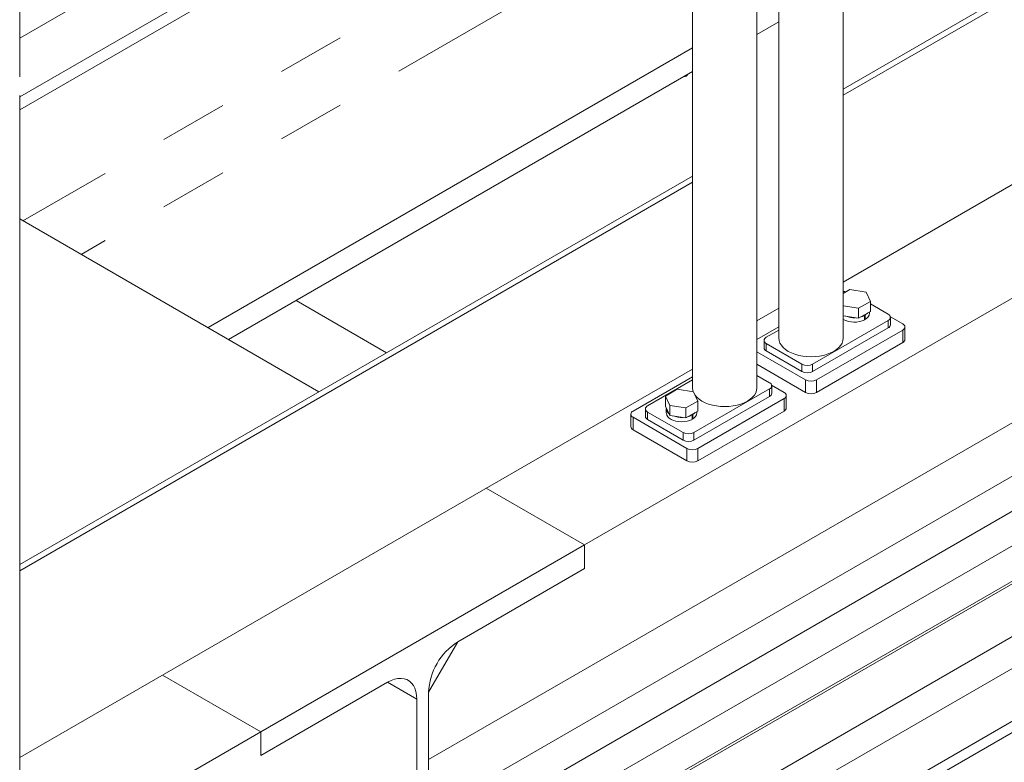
# Model space of a CAD drawing. Header units: millimetres. Extents: x 525 to 29324, y 175 to 20618.
# Tile 284 of 588: x 14024 to 14669, y 14245 to 14732. Entities that reach past the tile are written whole.
import ezdxf

# ---------------------------------------------------------------- set-up
doc = ezdxf.new("R2010")
doc.units = ezdxf.units.MM
doc.linetypes.add('SLD-Centrada-doble', pattern=[12.7, 6.35, -1.27, 1.27, -1.27, 1.27, -1.27])
doc.linetypes.add('SLD-Continua', pattern=[0])

msp = doc.modelspace()

# ---------------------------------------------------------------- linework, layer by layer
at = {"color": 7, "linetype": 'SLD-Continua', "lineweight": 18, "ltscale": 35}
for p, q in [((14521.68, 15367.35), (14521.68, 14523.05)), ((14507.28, 14490.39), (14507.28, 15334.7)), ((14024.09, 14694.46), (14024.09, 15084.41)), ((14563.85, 14523.05), (14563.85, 14993.76)), ((14465.5, 14974.59), (14024.09, 14719.77)), ((14024.09, 14681.2), (14482.2, 14945.66)), ((14563.85, 14686.34), (15004.87, 14940.94)), ((14465.11, 14935.8), (14465.11, 14490.39)), ((14563.85, 14682.26), (15004.87, 14936.86)), ((14465.11, 14927.24), (14024.09, 14672.65)), ((14465.11, 14927.24), (14024.09, 14672.65)), ((14465.11, 14927.24), (14024.09, 14672.65)), ((14465.11, 14927.24), (14024.09, 14672.65)), ((14465.11, 14927.24), (14024.09, 14672.65)), ((15172.09, 14836.55), (14394.27, 14387.52)), ((15172.09, 14836.55), (14394.27, 14387.52)), ((15172.09, 14836.55), (14394.27, 14387.52)), ((15172.09, 14836.55), (14394.27, 14387.52)), ((15172.09, 14836.55), (14394.27, 14387.52)), ((15004.87, 14814.38), (14563.85, 14559.78)), ((14521.68, 14730.45), (14507.28, 14722.14)), ((14521.68, 14730.45), (14507.28, 14722.14)), ((14521.68, 14730.45), (14507.28, 14722.14)), ((14521.68, 14730.45), (14507.28, 14722.14)), ((14521.68, 14730.45), (14507.28, 14722.14)), ((14465.11, 14713.31), (14147.52, 14529.97)), ((14465.11, 14713.31), (14147.52, 14529.97)), ((14465.11, 14713.31), (14147.52, 14529.97)), ((14465.11, 14713.31), (14147.52, 14529.97)), ((14465.11, 14713.31), (14147.52, 14529.97)), ((14465.11, 14697.8), (14160.96, 14522.21)), ((14465.11, 14697.8), (14160.96, 14522.21)), ((14465.11, 14697.8), (14160.96, 14522.21)), ((14465.11, 14697.8), (14160.96, 14522.21)), ((14465.11, 14697.8), (14160.96, 14522.21)), ((14024.09, 14211.45), (14024.09, 14682.17)), ((14024.09, 14374.75), (14465.11, 14629.35)), ((14024.09, 14370.67), (14465.11, 14625.26)), ((14220.25, 14487.99), (14024.09, 14601.23)), ((14220.25, 14487.99), (14024.09, 14601.23)), ((14220.25, 14487.99), (14024.09, 14601.23)), ((14220.25, 14487.99), (14024.09, 14601.23)), ((14220.25, 14487.99), (14024.09, 14601.23)), ((14910.46, 14603.86), (14292.09, 14246.89)), ((14910.46, 14603.86), (14292.09, 14246.89)), ((14910.46, 14603.86), (14292.09, 14246.89)), ((14910.46, 14603.86), (14292.09, 14246.89)), ((14910.46, 14603.86), (14292.09, 14246.89)), ((14941.36, 14586.71), (14339.73, 14239.39)), ((14350.01, 14222.23), (14951.34, 14569.38)), ((14980.95, 14563.85), (14379.47, 14216.62)), ((14568.21, 14554.89), (14563.85, 14552.37)), ((14578.8, 14553.25), (14568.21, 14554.89)), ((14581.64, 14547.13), (14578.8, 14553.25)), ((14205.27, 14547.79), (14264.56, 14513.57)), ((14205.27, 14547.79), (14264.56, 14513.57)), ((14205.27, 14547.79), (14264.56, 14513.57)), ((14205.27, 14547.79), (14264.56, 14513.57)), ((14205.27, 14547.79), (14264.56, 14513.57)), ((14205.27, 14547.79), (14264.56, 14513.57)), ((14205.27, 14547.79), (14264.56, 14513.57)), ((14389.73, 14199.45), (14990.94, 14546.52)), ((14573.89, 14542.65), (14581.64, 14547.13)), ((14581.64, 14540.6), (14581.64, 14547.13)), ((14521.68, 14542.72), (14507.28, 14534.4)), ((14521.68, 14542.72), (14507.28, 14534.4)), ((14521.68, 14542.72), (14507.28, 14534.4)), ((14521.68, 14542.72), (14507.28, 14534.4)), ((14521.68, 14542.72), (14507.28, 14534.4)), ((14563.85, 14544.21), (14573.89, 14542.65)), ((14573.89, 14536.12), (14573.89, 14542.65)), ((14573.89, 14536.12), (14581.64, 14540.6)), ((14581.05, 14539.38), (14581.05, 14540.25)), ((14593.32, 14538.77), (14581.64, 14545.51)), ((14543.82, 14506.11), (14593.32, 14534.68)), ((14563.85, 14537.67), (14573.89, 14536.12)), ((14577.9, 14538.03), (14577.55, 14538.24)), ((14577.9, 14538.03), (14577.9, 14535.18)), ((14577.9, 14535.67), (14578.33, 14535.42)), ((14578.33, 14538.28), (14577.98, 14538.48)), ((14578.33, 14538.28), (14578.33, 14535.42)), ((14602.87, 14532.44), (14594.74, 14537.13)), ((14594.79, 14531.83), (14594.79, 14536.73)), ((14521.68, 14530.47), (14507.28, 14522.16)), ((14521.68, 14528.43), (14513.42, 14523.66)), ((14543.82, 14501.21), (14593.32, 14529.79)), ((14546.3, 14495.7), (14602.87, 14528.36)), ((14604.33, 14522.23), (14604.33, 14530.4)), ((14511.95, 14521.62), (14511.95, 14516.72)), ((14943.09, 14517.13), (14389.72, 14197.68)), ((14507.28, 14514.15), (14539.23, 14495.7)), ((14513.42, 14519.58), (14536.75, 14506.11)), ((14513.42, 14514.68), (14536.75, 14501.21)), ((14546.3, 14487.53), (14602.87, 14520.19)), ((14465.11, 14502.78), (14024.09, 14248.18)), ((14507.28, 14505.98), (14539.23, 14487.53)), ((14426.09, 14475.29), (14465.11, 14497.82)), ((14435.64, 14478.76), (14465.11, 14495.78)), ((14507.28, 14498.63), (14515.54, 14493.86)), ((14377.08, 14155.75), (14958.09, 14491.15)), ((14991.17, 14489.38), (14382.8, 14138.17)), ((14447.31, 14485.1), (14455.07, 14489.57)), ((14455.07, 14489.57), (14465.67, 14487.93)), ((14515.54, 14489.78), (14466.04, 14461.21)), ((14516.95, 14492.23), (14525.09, 14487.54)), ((14517, 14486.92), (14517, 14491.82)), ((14450.15, 14478.98), (14447.31, 14485.1)), ((14447.31, 14478.56), (14447.31, 14485.1)), ((14468.51, 14481.82), (14460.75, 14477.34)), ((14465.67, 14487.93), (14468.51, 14481.82)), ((14515.54, 14484.88), (14466.04, 14456.31)), ((14468.51, 14475.29), (14468.51, 14481.82)), ((14525.09, 14483.45), (14468.52, 14450.8)), ((14526.55, 14477.33), (14526.55, 14485.5)), ((14434.17, 14476.72), (14434.17, 14471.82)), ((14450.15, 14472.45), (14447.31, 14478.56)), ((14447.91, 14476.92), (14447.91, 14474.07)), ((14460.75, 14477.34), (14450.15, 14478.98)), ((14450.15, 14472.45), (14450.15, 14478.98)), ((14460.75, 14470.81), (14460.75, 14477.34)), ((14468.51, 14475.29), (14460.75, 14470.81)), ((14525.09, 14475.29), (14468.52, 14442.63)), ((14424.63, 14473.25), (14424.63, 14465.08)), ((14461.45, 14450.8), (14426.09, 14471.21)), ((14458.97, 14461.21), (14435.64, 14474.68)), ((14458.97, 14456.31), (14435.64, 14469.78)), ((14460.75, 14470.81), (14450.15, 14472.45)), ((14464.77, 14472.72), (14464.42, 14472.92)), ((14464.77, 14472.72), (14464.77, 14469.86)), ((14464.77, 14470.35), (14465.19, 14470.11)), ((14465.19, 14472.97), (14464.84, 14473.17)), ((14465.19, 14472.97), (14465.19, 14470.11)), ((14467.91, 14474.07), (14467.91, 14474.94)), ((14384.82, 14104.7), (15006.17, 14463.39)), ((14461.45, 14442.63), (14426.09, 14463.04)), ((14394.27, 14387.52), (14329.86, 14424.71)), ((14394.27, 14387.52), (14329.86, 14424.71)), ((14394.27, 14387.52), (14329.86, 14424.71)), ((14394.27, 14387.52), (14329.86, 14424.71)), ((14394.27, 14387.52), (14329.86, 14424.71)), ((14394.27, 14387.52), (14329.86, 14424.71)), ((14394.27, 14387.52), (14329.86, 14424.71)), ((14394.27, 14387.52), (14329.86, 14424.71)), ((14394.27, 14387.52), (14329.86, 14424.71)), ((14394.27, 14387.52), (14329.86, 14424.71)), ((14431.8, 14124.51), (14951.34, 14424.44)), ((14394.27, 14387.52), (14182.14, 14265.06)), ((14394.27, 14387.52), (14182.14, 14265.06)), ((14394.27, 14387.52), (14182.14, 14265.06)), ((14394.27, 14387.52), (14182.14, 14265.06)), ((14394.27, 14387.52), (14182.14, 14265.06)), ((14394.27, 14372.01), (14394.27, 14387.52)), ((14394.27, 14372.01), (14394.27, 14387.52)), ((14394.27, 14372.01), (14394.27, 14387.52)), ((14394.27, 14372.01), (14394.27, 14387.52)), ((14394.27, 14372.01), (14394.27, 14387.52)), ((14394.27, 14387.52), (14394.27, 14372.01)), ((14394.27, 14387.52), (14394.27, 14372.01)), ((14394.27, 14387.52), (14394.27, 14372.01)), ((14394.27, 14387.52), (14394.27, 14372.01)), ((14394.27, 14387.52), (14394.27, 14372.01)), ((14311.19, 14324.05), (14394.27, 14372.01)), ((14311.19, 14324.05), (14394.27, 14372.01)), ((14311.19, 14324.05), (14394.27, 14372.01)), ((14311.19, 14324.05), (14394.27, 14372.01)), ((14311.19, 14324.05), (14394.27, 14372.01)), ((14394.27, 14372.01), (14311.19, 14324.05)), ((14394.27, 14372.01), (14311.19, 14324.05)), ((14394.27, 14372.01), (14311.19, 14324.05)), ((14394.27, 14372.01), (14311.19, 14324.05)), ((14394.27, 14372.01), (14311.19, 14324.05)), ((14292.09, 14290.98), (14311.19, 14324.05)), ((14292.09, 14290.98), (14311.19, 14324.05)), ((14292.09, 14290.98), (14311.19, 14324.05)), ((14292.09, 14290.98), (14311.19, 14324.05)), ((14292.09, 14290.98), (14311.19, 14324.05)), ((14182.14, 14265.06), (14117.73, 14302.24)), ((14182.14, 14265.06), (14117.73, 14302.24)), ((14182.14, 14265.06), (14117.73, 14302.24)), ((14182.14, 14265.06), (14117.73, 14302.24)), ((14182.14, 14265.06), (14117.73, 14302.24)), ((14182.14, 14265.06), (14117.73, 14302.24)), ((14182.14, 14265.06), (14117.73, 14302.24)), ((14182.14, 14265.06), (14117.73, 14302.24)), ((14182.14, 14265.06), (14117.73, 14302.24)), ((14182.14, 14265.06), (14117.73, 14302.24)), ((14182.14, 14249.55), (14265.22, 14297.51)), ((14182.14, 14249.55), (14265.22, 14297.51)), ((14182.14, 14249.55), (14265.22, 14297.51)), ((14182.14, 14249.55), (14265.22, 14297.51)), ((14182.14, 14249.55), (14265.22, 14297.51)), ((14265.22, 14297.51), (14182.14, 14249.55)), ((14265.22, 14297.51), (14182.14, 14249.55)), ((14265.22, 14297.51), (14182.14, 14249.55)), ((14265.22, 14297.51), (14182.14, 14249.55)), ((14265.22, 14297.51), (14182.14, 14249.55)), ((14265.22, 14297.51), (14284.32, 14286.49)), ((14265.22, 14297.51), (14284.32, 14286.49)), ((14265.22, 14297.51), (14284.32, 14286.49)), ((14265.22, 14297.51), (14284.32, 14286.49)), ((14265.22, 14297.51), (14284.32, 14286.49)), ((14292.09, 14215.98), (14292.09, 14290.98)), ((14292.09, 14215.98), (14292.09, 14290.98)), ((14292.09, 14215.98), (14292.09, 14290.98)), ((14292.09, 14215.98), (14292.09, 14290.98)), ((14292.09, 14215.98), (14292.09, 14290.98)), ((14292.09, 14290.98), (14292.09, 14246.89)), ((14292.09, 14290.98), (14292.09, 14246.89)), ((14292.09, 14290.98), (14292.09, 14246.89)), ((14292.09, 14290.98), (14292.09, 14246.89)), ((14292.09, 14290.98), (14292.09, 14246.89)), ((14284.32, 14286.49), (14284.32, 14216.87)), ((14284.32, 14286.49), (14284.32, 14216.87)), ((14284.32, 14286.49), (14284.32, 14216.87)), ((14284.32, 14286.49), (14284.32, 14216.87)), ((14284.32, 14286.49), (14284.32, 14216.87)), ((14284.32, 14242.4), (14284.32, 14286.49)), ((14284.32, 14242.4), (14284.32, 14286.49)), ((14284.32, 14242.4), (14284.32, 14286.49)), ((14284.32, 14242.4), (14284.32, 14286.49)), ((14284.32, 14242.4), (14284.32, 14286.49)), ((14182.14, 14265.06), (13404.32, 13816.04)), ((14182.14, 14265.06), (13404.32, 13816.04)), ((14182.14, 14265.06), (13404.32, 13816.04)), ((14182.14, 14265.06), (13404.32, 13816.04)), ((14182.14, 14265.06), (13404.32, 13816.04)), ((14182.14, 14265.06), (14182.14, 14249.55)), ((14182.14, 14265.06), (14182.14, 14249.55)), ((14182.14, 14265.06), (14182.14, 14249.55)), ((14182.14, 14265.06), (14182.14, 14249.55)), ((14182.14, 14265.06), (14182.14, 14249.55)), ((14182.14, 14249.55), (14182.14, 14265.06)), ((14182.14, 14249.55), (14182.14, 14265.06)), ((14182.14, 14249.55), (14182.14, 14265.06)), ((14182.14, 14249.55), (14182.14, 14265.06)), ((14182.14, 14249.55), (14182.14, 14265.06))]:
    msp.add_line(p, q, dxfattribs=at)
at = {"color": 8, "linetype": 'SLD-Centrada-doble', "lineweight": 18, "ltscale": 35}
for p, q in [((14465.11, 14853.33), (14026.25, 14599.98)), ((14465.11, 14853.33), (14026.25, 14599.98)), ((14465.11, 14853.33), (14026.25, 14599.98)), ((14465.11, 14853.33), (14026.25, 14599.98)), ((14465.11, 14853.33), (14026.25, 14599.98)), ((14465.11, 14809.24), (14064.44, 14577.93)), ((14465.11, 14809.24), (14064.44, 14577.93)), ((14465.11, 14809.24), (14064.44, 14577.93)), ((14465.11, 14809.24), (14064.44, 14577.93)), ((14465.11, 14809.24), (14064.44, 14577.93)), ((14593.32, 14529.79), (14593.32, 14534.68)), ((14602.87, 14520.19), (14602.87, 14528.36)), ((14513.42, 14519.58), (14513.42, 14514.68)), ((14536.75, 14501.21), (14536.75, 14506.11)), ((14543.82, 14506.11), (14543.82, 14501.21)), ((14539.23, 14487.53), (14539.23, 14495.7)), ((14546.3, 14495.7), (14546.3, 14487.53)), ((14515.54, 14489.78), (14515.54, 14484.88)), ((14525.09, 14483.45), (14525.09, 14475.29)), ((14426.09, 14463.04), (14426.09, 14471.21)), ((14435.64, 14469.78), (14435.64, 14474.68)), ((14458.97, 14461.21), (14458.97, 14456.31)), ((14466.04, 14456.31), (14466.04, 14461.21)), ((14461.45, 14450.8), (14461.45, 14442.63)), ((14468.52, 14442.63), (14468.52, 14450.8))]:
    msp.add_line(p, q, dxfattribs=at)
at = {"color": 7, "linetype": 'SLD-Continua', "lineweight": 18, "ltscale": 35, "flags": 128}
for points in [[(14564.81, 14552.92), (14564.54, 14552.86), (14563.85, 14552.66)], [(14575.56, 14537.08), (14576.42, 14537.37), (14577.9, 14538.03)], [(14578.33, 14538.28), (14579.48, 14539.14), (14579.97, 14539.63)], [(14521.68, 14523.05), (14521.86, 14521.46), (14522.4, 14519.9), (14523.29, 14518.39), (14524.51, 14516.97), (14526.04, 14515.64), (14527.86, 14514.44), (14529.93, 14513.4), (14532.22, 14512.51), (14534.7, 14511.81), (14537.31, 14511.3), (14540.01, 14510.98), (14542.76, 14510.88), (14545.52, 14510.98), (14548.22, 14511.3), (14550.83, 14511.81), (14553.3, 14512.51), (14555.6, 14513.4), (14557.67, 14514.44), (14559.49, 14515.64), (14561.02, 14516.97), (14562.24, 14518.39), (14563.13, 14519.9), (14563.67, 14521.46), (14563.85, 14523.05)], [(14465.11, 14490.39), (14465.29, 14488.81), (14465.54, 14487.95)], [(14466.63, 14485.86), (14466.72, 14485.74), (14467.94, 14484.31), (14469.47, 14482.99), (14471.29, 14481.79), (14473.36, 14480.74), (14475.65, 14479.85), (14478.13, 14479.15), (14480.74, 14478.64), (14483.44, 14478.33), (14486.2, 14478.22), (14488.95, 14478.33), (14491.65, 14478.64), (14494.26, 14479.15), (14496.74, 14479.85), (14499.03, 14480.74), (14501.1, 14481.79), (14502.92, 14482.99), (14504.45, 14484.31), (14505.67, 14485.74), (14506.56, 14487.24), (14507.1, 14488.81), (14507.28, 14490.39)], [(14464.77, 14469.86), (14463.28, 14469.2), (14461.6, 14468.7), (14459.8, 14468.4), (14457.92, 14468.29), (14456.05, 14468.39), (14454.24, 14468.7), (14452.56, 14469.19), (14451.07, 14469.86), (14449.82, 14470.67), (14448.86, 14471.61), (14448.23, 14472.63), (14447.93, 14473.7), (14447.91, 14474.07)], [(14464.77, 14472.72), (14463.28, 14472.05), (14462.42, 14471.77)], [(14466.84, 14474.32), (14466.35, 14473.82), (14465.19, 14472.97)], [(14265.22, 14297.51), (14267.53, 14298.68), (14269.79, 14299.51), (14271.99, 14299.99), (14274.1, 14300.11), (14276.07, 14299.87), (14277.88, 14299.28), (14279.51, 14298.34), (14280.94, 14297.06), (14282.13, 14295.47), (14283.08, 14293.59), (14283.76, 14291.44), (14284.18, 14289.07), (14284.32, 14286.49)], [(14265.22, 14297.51), (14267.53, 14298.68), (14269.79, 14299.51), (14271.99, 14299.99), (14274.1, 14300.11), (14276.07, 14299.87), (14277.88, 14299.28), (14279.51, 14298.34), (14280.94, 14297.06), (14282.13, 14295.47), (14283.08, 14293.59), (14283.76, 14291.44), (14284.18, 14289.07), (14284.32, 14286.49)], [(14265.22, 14297.51), (14267.53, 14298.68), (14269.79, 14299.51), (14271.99, 14299.99), (14274.1, 14300.11), (14276.07, 14299.87), (14277.88, 14299.28), (14279.51, 14298.34), (14280.94, 14297.06), (14282.13, 14295.47), (14283.08, 14293.59), (14283.76, 14291.44), (14284.18, 14289.07), (14284.32, 14286.49)], [(14265.22, 14297.51), (14267.53, 14298.68), (14269.79, 14299.51), (14271.99, 14299.99), (14274.1, 14300.11), (14276.07, 14299.87), (14277.88, 14299.28), (14279.51, 14298.34), (14280.94, 14297.06), (14282.13, 14295.47), (14283.08, 14293.59), (14283.76, 14291.44), (14284.18, 14289.07), (14284.32, 14286.49)], [(14265.22, 14297.51), (14267.53, 14298.68), (14269.79, 14299.51), (14271.99, 14299.99), (14274.1, 14300.11), (14276.07, 14299.87), (14277.88, 14299.28), (14279.51, 14298.34), (14280.94, 14297.06), (14282.13, 14295.47), (14283.08, 14293.59), (14283.76, 14291.44), (14284.18, 14289.07), (14284.32, 14286.49)]]:
    msp.add_lwpolyline(points, dxfattribs=at)
at = {"color": 7, "linetype": 'SLD-Continua', "lineweight": 18, "ltscale": 1225}
for centre, radius, start, end in [((14459.81, 14696.71), 2.2, 260.949, 339.04562), ((14459.81, 14696.71), 2.2, 260.949, 339.04562), ((14459.81, 14696.71), 2.2, 260.949, 339.04562), ((14459.81, 14696.71), 2.2, 260.949, 339.04562), ((14459.81, 14696.71), 2.2, 260.949, 339.04562), ((14459.81, 14696.71), 2.2, 260.949, 339.04562), ((14459.81, 14696.71), 2.2, 260.949, 339.04562), ((14563.98, 14545.29), 8.4, 77.50778, 90.93698), ((14571.07, 14548.81), 15.26, 241.75502, 296.63277), ((14570.96, 14552.27), 15.81, 250.07459, 272.33933), ((14576.36, 14539.68), 4.69, 294.73053, 356.27139), ((14592.55, 14536.73), 2.18, 290.78342, 69.21658), ((14592.28, 14532.08), 2.51, 294.37466, 354.3052), ((14602.09, 14530.4), 2.18, 290.78342, 69.21658), ((14514.19, 14521.62), 2.18, 110.78342, 249.21658), ((14601.83, 14522.48), 2.51, 294.37466, 354.3052), ((14514.46, 14516.97), 2.51, 185.6948, 245.62534), ((14540.29, 14512.93), 7.69, 242.60967, 297.39033), ((14540.29, 14508.03), 7.69, 242.60967, 297.39033), ((14542.76, 14502.52), 7.69, 242.60967, 297.39033), ((14514.77, 14491.82), 2.18, 290.78342, 69.21658), ((14514.5, 14487.17), 2.51, 294.37466, 354.3052), ((14524.31, 14485.5), 2.18, 290.78342, 69.21658), ((14542.76, 14494.36), 7.69, 242.60967, 297.39033), ((14426.87, 14473.25), 2.18, 110.78342, 249.21658), ((14436.41, 14476.72), 2.18, 110.78342, 249.21658), ((14452.08, 14477.06), 4.16, 177.40519, 232.39173), ((14524.05, 14477.58), 2.51, 294.37466, 354.3052), ((14436.67, 14472.07), 2.51, 185.6948, 245.62534), ((14457.79, 14486.77), 15.63, 249.94488, 272.46904), ((14463.11, 14474.45), 4.82, 295.61265, 355.38927), ((14427.13, 14465.33), 2.51, 185.6948, 245.62534), ((14462.51, 14468.03), 7.69, 242.60967, 297.39033), ((14462.51, 14463.13), 7.69, 242.60967, 297.39033), ((14464.98, 14457.62), 7.69, 242.60967, 297.39033), ((14464.98, 14449.46), 7.69, 242.60967, 297.39033), ((14333.43, 14289.16), 41.37, 122.52009, 177.47991), ((14333.43, 14289.16), 41.37, 122.52009, 177.47991), ((14333.43, 14289.16), 41.37, 122.52009, 177.47991), ((14333.43, 14289.16), 41.37, 122.52009, 177.47991), ((14333.43, 14289.16), 41.37, 122.52009, 177.47991)]:
    msp.add_arc(centre, radius, start, end, dxfattribs=at)

doc.saveas('drawing.dxf')
